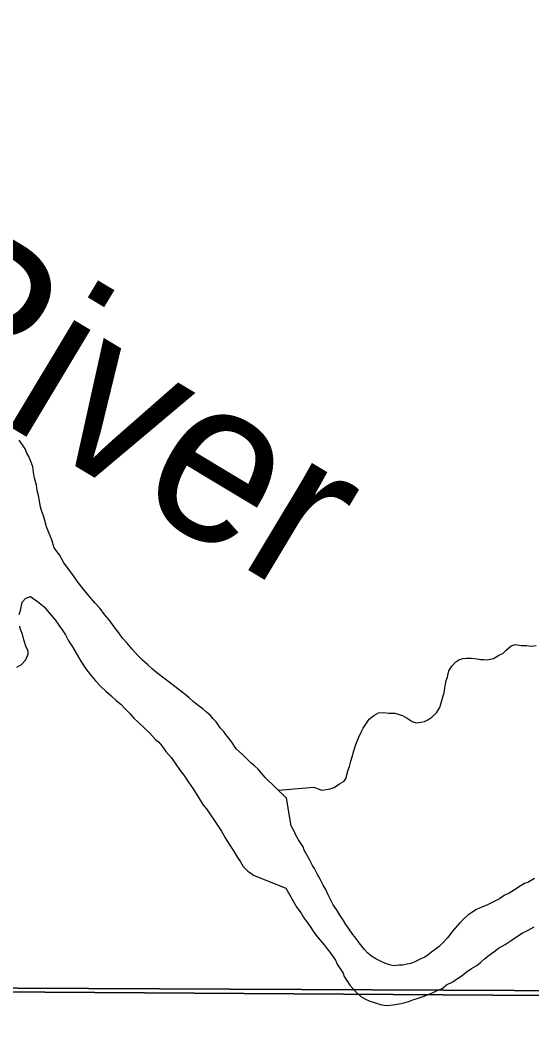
# Model space of a CAD drawing. Extents: x -17 to 88, y -5 to 22.
# Drawn here: x 5.352 to 5.65, y 18.126 to 18.716 of the extents above; entities that cross this region are included whole.
import ezdxf

# ---------------------------------------------------------------- set-up
doc = ezdxf.new("R2010")
doc.units = 0
for name, color, linetype in [('GM_X_Major_River', 7, 'Continuous'), ('GM_X_Major_River_Text', 7, 'Continuous'), ('GM_X_Minor_River', 7, 'Continuous'), ('GM_X_Section', 7, 'Continuous'), ('GM_X_Township', 7, 'Continuous')]:
    doc.layers.add(name, color=color, linetype=linetype)

msp = doc.modelspace()

# ---------------------------------------------------------------- linework, layer by layer
at = {"layer": 'GM_X_Major_River'}
for points in [[(5.5073, 18.2624), (5.49494, 18.27447), (5.49268, 18.27715), (5.4908, 18.27944), (5.48854, 18.28135), (5.48665, 18.28288), (5.48439, 18.28518), (5.48175, 18.28785), (5.47798, 18.2913), (5.47535, 18.29511), (5.47347, 18.29778), (5.47196, 18.29969), (5.47046, 18.3016), (5.46857, 18.30351), (5.46632, 18.30695), (5.46444, 18.30886), (5.46293, 18.31077), (5.46067, 18.31268), (5.4584, 18.31459), (5.45576, 18.31651), (5.45274, 18.31881), (5.45048, 18.3211), (5.44821, 18.32302), (5.44557, 18.32494), (5.44217, 18.32762), (5.4316, 18.33567), (5.42896, 18.33797), (5.42632, 18.34026), (5.4233, 18.34294), (5.42028, 18.346), (5.41727, 18.34944), (5.41426, 18.35288), (5.41162, 18.35593), (5.40936, 18.35899), (5.40673, 18.36242), (5.40372, 18.36662), (5.40109, 18.36967), (5.39846, 18.37311), (5.39544, 18.37654), (5.39205, 18.38036), (5.38867, 18.38456), (5.38566, 18.38838), (5.38303, 18.3922), (5.38039, 18.39563), (5.37739, 18.39983), (5.37476, 18.4044), (5.37175, 18.4086), (5.37027, 18.41316), (5.36878, 18.41697), (5.36728, 18.42077), (5.36617, 18.42458), (5.36543, 18.42724), (5.36432, 18.43028), (5.36358, 18.43332), (5.36322, 18.43598), (5.36248, 18.43902), (5.36174, 18.44206), (5.36139, 18.4451), (5.36028, 18.44929), (5.35954, 18.4527), (5.35918, 18.45574), (5.35844, 18.45803), (5.3577, 18.45993), (5.35695, 18.46183), (5.35582, 18.46374), (5.35471, 18.4664), (5.3532, 18.46869), (5.35132, 18.47136)], [(5.35135, 18.36967), (5.35212, 18.37194), (5.35252, 18.37384), (5.35292, 18.37687), (5.35521, 18.37913), (5.35788, 18.38025), (5.36203, 18.37718), (5.36581, 18.37411), (5.36882, 18.37068), (5.37221, 18.36648), (5.37446, 18.36342)], [(5.34999, 18.33895), (5.35266, 18.34045), (5.35495, 18.34308), (5.3565, 18.34649), (5.35651, 18.34838), (5.35539, 18.35067), (5.3539, 18.35485), (5.35316, 18.35827), (5.35205, 18.36094), (5.35168, 18.36284)], [(5.37446, 18.36342), (5.37634, 18.36075), (5.37822, 18.3577), (5.38009, 18.35427), (5.38235, 18.35084), (5.3846, 18.34703), (5.38722, 18.34246), (5.39023, 18.33788), (5.39286, 18.33445), (5.39587, 18.33101), (5.39889, 18.32757), (5.4019, 18.32489), (5.40492, 18.32221), (5.40794, 18.31953), (5.41058, 18.31724), (5.41322, 18.31456), (5.41586, 18.31188), (5.41812, 18.30921), (5.42076, 18.30692), (5.42755, 18.30041), (5.43056, 18.29697), (5.43282, 18.29506), (5.43471, 18.29277), (5.43696, 18.28972), (5.43997, 18.28628), (5.44223, 18.28284), (5.44524, 18.27865), (5.44787, 18.27521), (5.45012, 18.27178), (5.45275, 18.26797), (5.45538, 18.26377), (5.45838, 18.25882), (5.46102, 18.25576), (5.46289, 18.25271), (5.46515, 18.24966), (5.4674, 18.24623), (5.46928, 18.24318), (5.47153, 18.23937), (5.47378, 18.23556), (5.47641, 18.23174), (5.47866, 18.22793), (5.48054, 18.22526), (5.48204, 18.22259), (5.48468, 18.21991), (5.48581, 18.21915), (5.48808, 18.21761), (5.50697, 18.2099)], [(5.65198, 18.21556), (5.65005, 18.21445), (5.64813, 18.21335), (5.64622, 18.21263), (5.6443, 18.21152), (5.64045, 18.20894), (5.63737, 18.20709), (5.6343, 18.20563), (5.63161, 18.20378), (5.62892, 18.20231), (5.62662, 18.20122), (5.62432, 18.20012), (5.62163, 18.19903), (5.61819, 18.19758), (5.61549, 18.19573), (5.61318, 18.19425), (5.61086, 18.19202), (5.60853, 18.18978), (5.60426, 18.18493), (5.6027, 18.18268), (5.60114, 18.18081), (5.59881, 18.17819), (5.59649, 18.17596), (5.59417, 18.1741), (5.59187, 18.17262), (5.58994, 18.17114), (5.58801, 18.16966), (5.5861, 18.16893), (5.58379, 18.16784), (5.58187, 18.16674), (5.57996, 18.16601), (5.57767, 18.16567), (5.575, 18.16496), (5.5731, 18.165), (5.57005, 18.16468), (5.56816, 18.16509), (5.56513, 18.16591), (5.56249, 18.16709), (5.55948, 18.16867), (5.55685, 18.17024), (5.5546, 18.17218), (5.55274, 18.17411), (5.55125, 18.17604), (5.54977, 18.17796), (5.54792, 18.18066), (5.54606, 18.18297), (5.54383, 18.18605), (5.54198, 18.18874), (5.5405, 18.19105), (5.53829, 18.19451), (5.53645, 18.19758), (5.53459, 18.20027), (5.53349, 18.20219), (5.53166, 18.20602), (5.5302, 18.20909), (5.52873, 18.21177), (5.52689, 18.21522), (5.52542, 18.21791), (5.52358, 18.22136), (5.52248, 18.22328), (5.52102, 18.22635), (5.51917, 18.22942), (5.5177, 18.2321), (5.51698, 18.23402), (5.51439, 18.23824), (5.51255, 18.24131), (5.51182, 18.24323), (5.50998, 18.2463), (5.5073, 18.2624)], [(5.50697, 18.2099), (5.51328, 18.19877), (5.51587, 18.1953), (5.51734, 18.19262), (5.5192, 18.1903), (5.52105, 18.18761), (5.5229, 18.18492), (5.52475, 18.18223), (5.52698, 18.17953), (5.52921, 18.17683), (5.53107, 18.17451), (5.53256, 18.17259), (5.53404, 18.17066), (5.53589, 18.16797), (5.53698, 18.16529), (5.53883, 18.1626), (5.54031, 18.16029), (5.54104, 18.15838), (5.54251, 18.15607), (5.54436, 18.15338), (5.54734, 18.14991), (5.55071, 18.14681), (5.55334, 18.14524), (5.55598, 18.14405), (5.55976, 18.14284), (5.56202, 18.14204), (5.5643, 18.14162), (5.5662, 18.14158), (5.56962, 18.1419), (5.57191, 18.14224), (5.5742, 18.14257), (5.57649, 18.14329), (5.57917, 18.144), (5.58108, 18.14473), (5.58414, 18.14581), (5.58758, 18.14688), (5.59103, 18.14834), (5.59295, 18.14906), (5.59525, 18.15016), (5.59793, 18.15125), (5.60064, 18.15348), (5.60447, 18.1553), (5.60717, 18.15715), (5.60986, 18.159), (5.61218, 18.16086), (5.61526, 18.16308), (5.61834, 18.16492), (5.62065, 18.16677), (5.62297, 18.16863), (5.62567, 18.17086), (5.62837, 18.17271), (5.63107, 18.17493), (5.63491, 18.17714), (5.63838, 18.17935), (5.64146, 18.18158), (5.64492, 18.18379), (5.64876, 18.18562), (5.65183, 18.18746)]]:
    msp.add_lwpolyline(points, dxfattribs=at)
at = {"layer": 'GM_X_Minor_River'}
for points in [[(5.50735, 18.26749), (5.52333, 18.26884), (5.52521, 18.26804), (5.52786, 18.26723), (5.53282, 18.2679), (5.53511, 18.26861), (5.53819, 18.27084), (5.54088, 18.27231), (5.54206, 18.27418), (5.54247, 18.27607), (5.54329, 18.27909), (5.54408, 18.28098), (5.5449, 18.284), (5.54571, 18.28665), (5.54653, 18.29005), (5.54774, 18.29382), (5.54854, 18.29571), (5.54934, 18.29759), (5.55092, 18.30098), (5.5521, 18.30324), (5.55406, 18.30624), (5.55562, 18.30849), (5.55832, 18.31071), (5.56101, 18.31218), (5.56368, 18.31251), (5.5671, 18.31207), (5.57052, 18.31201), (5.57505, 18.31078), (5.57769, 18.30922), (5.58069, 18.30726), (5.58296, 18.30646), (5.58563, 18.30679), (5.58791, 18.30713), (5.58984, 18.30823), (5.59214, 18.30971), (5.59485, 18.31231), (5.59681, 18.31532), (5.59803, 18.31947), (5.59884, 18.32211), (5.59925, 18.324), (5.59968, 18.32666), (5.6001, 18.32892), (5.60053, 18.3312), (5.60132, 18.33308), (5.60174, 18.33497), (5.60215, 18.33686), (5.60372, 18.33949), (5.60605, 18.34211), (5.60798, 18.34321), (5.61027, 18.34393), (5.61218, 18.34427), (5.61522, 18.34421), (5.61863, 18.34377), (5.62053, 18.34335), (5.62242, 18.34332), (5.62432, 18.34329), (5.62623, 18.34363), (5.62814, 18.34397), (5.6316, 18.34619), (5.63352, 18.34691), (5.63545, 18.34877), (5.63854, 18.35138), (5.64084, 18.35209), (5.64425, 18.35165), (5.64729, 18.35159), (5.65032, 18.35116), (5.65299, 18.35149)], [(5.50262, 18.26709), (5.50735, 18.26749)]]:
    msp.add_lwpolyline(points, dxfattribs=at)
at = {"layer": 'GM_X_Section'}
for points in [[(4.72971, 19.15674), (5.72057, 19.1483), (5.72325, 18.14993), (4.72866, 18.15461)], [(5.72325, 18.14993), (5.71596, 17.14827), (4.72799, 17.15249), (4.72866, 18.15461)]]:
    msp.add_lwpolyline(points, close=True, dxfattribs=at)
at = {"layer": 'GM_X_Township'}
for points in [[(2.68822, 20.9), (2.68323, 20.17621), (2.68252, 19.99244), (2.68206, 19.87448), (2.68103, 19.61133), (2.67924, 19.15351), (2.67029, 18.1495), (3.1789, 18.15325), (3.49159, 18.15481), (4.18133, 18.15639), (5.00335, 18.15133), (5.04642, 18.15132), (5.71493, 18.14695)], [(5.71493, 18.14695), (5.04642, 18.15132), (5.00335, 18.15133), (4.18133, 18.15639), (3.49159, 18.15481), (3.1789, 18.15325), (2.67029, 18.1495), (2.66111, 17.53897), (2.63299, 16.1443), (2.61254, 14.64771), (2.60542, 14.15466), (2.60501, 14.1)]]:
    msp.add_lwpolyline(points, dxfattribs=at)

# ---------------------------------------------------------------- texts
at = {"layer": 'GM_X_Major_River_Text'}
msp.add_text('River', height=0.094721, rotation=329.01584, dxfattribs=at).set_placement((5.26023, 18.53056))

doc.saveas('drawing.dxf')
